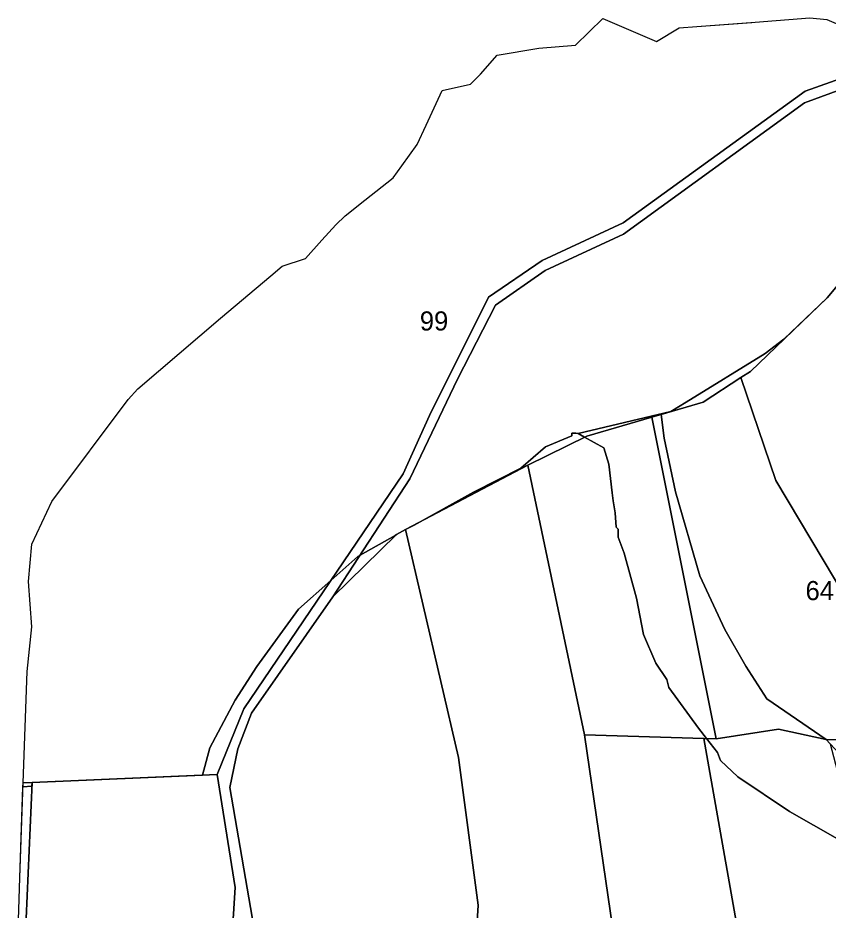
# Model space of a CAD drawing. Extents: x -502026 to -497664, y -1143484 to -1138019.
# Drawn here: x -500231.8 to -499892.7, y -1138993.9 to -1138620.6 of the extents above; entities that cross this region are included whole.
import ezdxf

# ---------------------------------------------------------------- set-up
doc = ezdxf.new("R2010")
doc.units = 0
for name, color, linetype in [('43', 7, 'Continuous'), ('55', 7, 'Continuous'), ('62', 7, 'Continuous'), ('7', 7, 'Continuous')]:
    doc.layers.add(name, color=color, linetype=linetype)

msp = doc.modelspace()

# ---------------------------------------------------------------- linework, layer by layer
at = {"layer": '43'}
for points in [[(-499881.09, -1138643.72), (-499902.28, -1138651.26), (-499978.5, -1138706.3), (-500012.45, -1138722.14), (-500034.92, -1138737.47), (-500059.56, -1138786.96), (-500070.54, -1138811.35), (-500137.3, -1138909.75), (-500148.46, -1138937.18), (-500225.86, -1138940.56), (-500229.64, -1138940.71), (-500227.99, -1138894.03), (-500226.02, -1138875.38), (-500227.35, -1138856.44), (-500225.94, -1138840.74), (-500217.65, -1138822.97), (-500185.68, -1138780.22), (-500181.66, -1138775.75), (-500147.03, -1138746.22), (-500126, -1138728.46), (-500121.21, -1138724.42), (-500111.51, -1138721.25), (-500104.59, -1138713.62), (-500098.8, -1138707.17), (-500094.78, -1138703.34), (-500086.59, -1138696.86), (-500074.71, -1138687.45), (-500071.09, -1138682.51), (-500064.74, -1138673.57), (-500060.91, -1138665.4), (-500054.28, -1138650.98), (-500042.4, -1138648.27), (-500038.25, -1138644.08), (-500031.18, -1138636.21), (-500013.83, -1138633.29), (-499998.43, -1138632), (-499987.07, -1138620.83), (-499964.49, -1138630.38), (-499955.12, -1138624.73), (-499947.68, -1138624.2), (-499923.25, -1138622.38), (-499900.31, -1138620.55), (-499893.2, -1138621.3), (-499885.45, -1138624.59)], [(-499874.85, -1138715.81), (-499893.13, -1138737.65), (-499925.18, -1138768.49), (-499929.19, -1138771.1), (-499944.97, -1138781.37), (-499962.64, -1138786.5), (-499966.45, -1138787.61), (-499993.74, -1138795.54), (-500018.38, -1138807.68), (-500069.56, -1138834.72), (-500073.33, -1138836.71), (-500099.94, -1138862.81), (-500067.72, -1138813.51), (-500047.81, -1138771.76), (-500031.86, -1138740.78), (-500011.16, -1138726.27), (-499978.35, -1138711.12), (-499902.54, -1138656.11), (-499880.58, -1138648.07)]]:
    msp.add_lwpolyline(points, dxfattribs=at)
at = {"layer": '55'}
for points in [[(-500142.29, -1139006.43), (-500140.88, -1138984.4), (-500148.46, -1138937.18), (-500137.3, -1138909.75), (-500070.54, -1138811.35), (-500059.56, -1138786.96), (-500034.92, -1138737.47), (-500012.45, -1138722.14), (-499978.5, -1138706.3), (-499902.28, -1138651.26), (-499881.09, -1138643.72)], [(-499880.58, -1138648.07), (-499902.54, -1138656.11), (-499978.35, -1138711.12), (-500011.16, -1138726.27), (-500031.86, -1138740.78), (-500047.81, -1138771.76), (-500067.72, -1138813.51), (-500099.94, -1138862.81), (-500134.04, -1138911.51), (-500139.78, -1138926.45), (-500143.1, -1138942.67), (-500132.25, -1139005.77)]]:
    msp.add_lwpolyline(points, dxfattribs=at)
msp.add_lwpolyline([(-500228.77, -1139006.86), (-500231.83, -1139006.93), (-500231.05, -1138980.48), (-500229.64, -1138940.71), (-500225.86, -1138940.56)], close=True, dxfattribs=at)
at = {"layer": '62'}
for points in [[(-499874.85, -1138715.81), (-499893.13, -1138737.65), (-499911.23, -1138755.07), (-499919, -1138761), (-499952.12, -1138781.37), (-499958.5, -1138785.25), (-499997.38, -1138794.44), (-499998.35, -1138794.41), (-500000, -1138794.37), (-500000, -1138795.51), (-500011, -1138800), (-500021.31, -1138809), (-500041.19, -1138819), (-500065.97, -1138832.82), (-500069.56, -1138834.72), (-500073.33, -1138836.71), (-500073.85, -1138837.22), (-500088.59, -1138845.44), (-500089.59, -1138846), (-500100.84, -1138856.01), (-500114.31, -1138868), (-500131.81, -1138892), (-500140.81, -1138906), (-500151.5, -1138926), (-500154.51, -1138937.44), (-500225.86, -1138940.56), (-500225.92, -1138942.04), (-500229.7, -1138942.29), (-500229.64, -1138940.71), (-500227.99, -1138894.03), (-500226.02, -1138875.38), (-500227.35, -1138856.44), (-500225.94, -1138840.74), (-500217.65, -1138822.97), (-500185.68, -1138780.22), (-500181.66, -1138775.75), (-500147.03, -1138746.22), (-500126, -1138728.46), (-500121.21, -1138724.42), (-500111.51, -1138721.25), (-500104.59, -1138713.62), (-500098.8, -1138707.17), (-500094.78, -1138703.34), (-500086.59, -1138696.86), (-500074.71, -1138687.45), (-500071.09, -1138682.51), (-500064.74, -1138673.57), (-500060.91, -1138665.4), (-500054.28, -1138650.98), (-500042.4, -1138648.27), (-500038.25, -1138644.08), (-500031.18, -1138636.21), (-500013.83, -1138633.29), (-499998.43, -1138632), (-499987.07, -1138620.83), (-499964.49, -1138630.38), (-499955.75, -1138625.11), (-499955.12, -1138624.73), (-499947.68, -1138624.2), (-499924.58, -1138622.48), (-499923.25, -1138622.38), (-499900.31, -1138620.55), (-499893.2, -1138621.3), (-499885.45, -1138624.59)], [(-499888.84, -1138964.12), (-499908.81, -1138952.62), (-499930.47, -1138938.12), (-499937.69, -1138931.37), (-499938.97, -1138928), (-499943.61, -1138922.1), (-499947.03, -1138917.75), (-499959.37, -1138900.75), (-499960.22, -1138897.37), (-499964.87, -1138890.62), (-499969.97, -1138878.62), (-499972.97, -1138863.37), (-499978.06, -1138844.62), (-499980.59, -1138837.87), (-499980.59, -1138834.5), (-499981.44, -1138833.62), (-499981.87, -1138827.62), (-499982.63, -1138822.68), (-499983.16, -1138819.25), (-499984.44, -1138807.25), (-499986.56, -1138800.5), (-499994.63, -1138795.98), (-499997.38, -1138794.44), (-499958.5, -1138785.25), (-499952.12, -1138781.37), (-499919, -1138761), (-499911.23, -1138755.07), (-499893.13, -1138737.65), (-499874.85, -1138715.81)], [(-500231.83, -1139006.93), (-500231.05, -1138980.48), (-500229.7, -1138942.29), (-500225.92, -1138942.04), (-500225.86, -1138940.56), (-500154.51, -1138937.44), (-500151.5, -1138926), (-500140.81, -1138906), (-500131.81, -1138892), (-500114.31, -1138868), (-500100.84, -1138856.01), (-500089.59, -1138846), (-500088.59, -1138845.44), (-500073.85, -1138837.22), (-500073.33, -1138836.71), (-500069.56, -1138834.72), (-500065.97, -1138832.82), (-500041.19, -1138819), (-500021.31, -1138809), (-500011, -1138800), (-500000, -1138795.51), (-500000, -1138794.37), (-499998.35, -1138794.41), (-499997.38, -1138794.44), (-499994.63, -1138795.98), (-499986.56, -1138800.5), (-499984.44, -1138807.25), (-499983.16, -1138819.25), (-499982.63, -1138822.68), (-499981.87, -1138827.62), (-499981.44, -1138833.62), (-499980.59, -1138834.5), (-499980.59, -1138837.87), (-499978.06, -1138844.62), (-499972.97, -1138863.37), (-499969.97, -1138878.62), (-499964.87, -1138890.62), (-499960.22, -1138897.37), (-499959.37, -1138900.75), (-499947.03, -1138917.75), (-499943.61, -1138922.1), (-499938.97, -1138928), (-499937.69, -1138931.37), (-499930.47, -1138938.12), (-499908.81, -1138952.62), (-499888.84, -1138964.12)]]:
    msp.add_lwpolyline(points, dxfattribs=at)
at = {"layer": '7'}
for points in [[(-499853.25, -1138901.83), (-499884.89, -1138863.95), (-499914.57, -1138814.1), (-499929.19, -1138771.1), (-499925.18, -1138768.49), (-499893.13, -1138737.65), (-499874.85, -1138715.81), (-499869.78, -1138751.79), (-499868.63, -1138776.44), (-499886.12, -1138799.3), (-499864.68, -1138855.11), (-499863.78, -1138868.14), (-499850.82, -1138889.32)], [(-499853.25, -1138901.83), (-499851.98, -1138903.25), (-499870.45, -1138923.16), (-499893.5, -1138922.59), (-499918.38, -1138905.54), (-499927.1, -1138891.77), (-499935.99, -1138876.45), (-499946.46, -1138854.1), (-499956.62, -1138818.86), (-499961.38, -1138796.48), (-499962.64, -1138786.5), (-499944.97, -1138781.37), (-499929.19, -1138771.1), (-499914.57, -1138814.1), (-499884.89, -1138863.95)], [(-499893.5, -1138922.59), (-499913.44, -1138918.25), (-499939.62, -1138922.22), (-499966.45, -1138787.61), (-499962.64, -1138786.5), (-499961.38, -1138796.48), (-499956.62, -1138818.86), (-499946.46, -1138854.1), (-499935.99, -1138876.45), (-499927.1, -1138891.77), (-499918.38, -1138905.54)], [(-499939.62, -1138922.22), (-499944.68, -1138922.07), (-499994.69, -1138920.57), (-500018.38, -1138807.68), (-499993.74, -1138795.54), (-499966.45, -1138787.61)], [(-499994.69, -1138920.57), (-499977.87, -1139035.32), (-500012.4, -1139020.62), (-500025.14, -1139015.76), (-500040.44, -1139012.06), (-500039.12, -1138991.85), (-500047.37, -1138930.09), (-500069.56, -1138834.72), (-500018.38, -1138807.68)], [(-500040.44, -1139012.06), (-500064.03, -1139006.15), (-500101.09, -1139005.11), (-500132.25, -1139005.77), (-500143.1, -1138942.67), (-500139.78, -1138926.45), (-500134.04, -1138911.51), (-500099.94, -1138862.81), (-500073.33, -1138836.71), (-500069.56, -1138834.72), (-500047.37, -1138930.09), (-500039.12, -1138991.85)], [(-499846.55, -1138954.13), (-499865.51, -1138946.47), (-499867.44, -1138950.63), (-499891.9, -1138924.31), (-499893.5, -1138922.59), (-499870.45, -1138923.16), (-499851.98, -1138903.25)], [(-499944.68, -1138922.07), (-499920.58, -1139058.73), (-499977.87, -1139035.32), (-499994.69, -1138920.57)], [(-499893.5, -1138922.59), (-499891.9, -1138924.31), (-499873.61, -1138993.97), (-499858.12, -1139072.27), (-499885.93, -1139069.02), (-499920.58, -1139058.73), (-499944.68, -1138922.07), (-499939.62, -1138922.22), (-499913.44, -1138918.25)], [(-500142.29, -1139006.43), (-500178.46, -1139008.7), (-500228.85, -1139008.56), (-500228.77, -1139006.86), (-500225.86, -1138940.56), (-500148.46, -1138937.18), (-500140.88, -1138984.4)]]:
    msp.add_lwpolyline(points, close=True, dxfattribs=at)

# ---------------------------------------------------------------- texts
at = {"layer": '62'}
for s, p in [('99', (-500063.59, -1138751.39)), ('64167/V.', (-499902.16, -1138864.21))]:
    msp.add_text(s, height=8, dxfattribs=at).set_placement(p)

doc.saveas('drawing.dxf')
